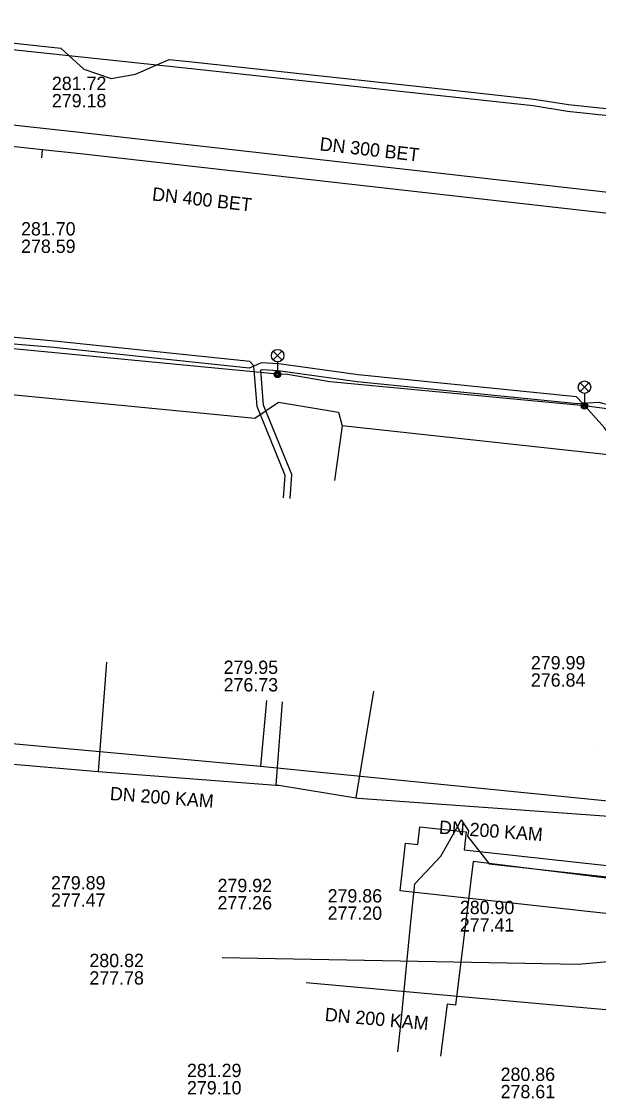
# Model space of a CAD drawing. Extents: x -595540 to -593988, y -1160850 to -1159202.
# Drawn here: x -594163 to -594128.3, y -1160405.1 to -1160340.4 of the extents above; entities that cross this region are included whole.
import ezdxf

# ---------------------------------------------------------------- set-up
doc = ezdxf.new("R2010")
doc.units = 0
for name, color, linetype in [('BVK-DESTOVA_popisy', 7, 'Continuous'), ('BVK-DESTOVA_trasa sítě', 7, 'Continuous'), ('BVK-SPLASKOVA_popisy', 7, 'Continuous'), ('BVK-SPLASKOVA_trasa sítě', 7, 'Continuous'), ('CETIN_kabel podzemní', 7, 'Continuous'), ('DESTOVA-NEPROVOZOVANA_popisy', 7, 'Continuous'), ('DESTOVA_trasa neprovozované sítě', 7, 'Continuous'), ('EON-NN_kabel', 7, 'Continuous'), ('EON-VN_kabel', 7, 'Continuous'), ('SPLASKOVA_neprovozovaná  trasa sítě', 7, 'Continuous'), ('SPLASKOVA_popisy neprovozované sítě', 7, 'Continuous'), ('TEPLARNY-TEPLOVODY_trasa sítě', 7, 'Continuous'), ('TSB_kabel VO', 7, 'Continuous'), ('TSB_kolektor', 7, 'Continuous'), ('TSB_lampy VO', 7, 'Continuous')]:
    doc.layers.add(name, color=color, linetype=linetype)

msp = doc.modelspace()

# ---------------------------------------------------------------- linework, layer by layer
at = {"layer": 'BVK-DESTOVA_trasa sítě'}
for points in [[(-594200.258, -1160343.953), (-594161.712, -1160348.118), (-594159.261, -1160348.383)], [(-594159.261, -1160348.383), (-594113.381, -1160353.552), (-594111.075, -1160353.812)]]:
    msp.add_lwpolyline(points, dxfattribs=at)
at = {"layer": 'BVK-SPLASKOVA_popisy'}
msp.add_line((-594161.151, -1160343.738), (-594161.151, -1160343.738), dxfattribs=at)
at = {"layer": 'BVK-SPLASKOVA_trasa sítě'}
for p, q in [((-594201.664, -1160342.529), (-594159.664, -1160347.043)), ((-594159.664, -1160347.043), (-594111.588, -1160352.525))]:
    msp.add_line(p, q, dxfattribs=at)
at = {"layer": 'CETIN_kabel podzemní'}
for points in [[(-594166.08, -1160362.59), (-594148.95, -1160364.25), (-594147.54, -1160363.3), (-594143.94, -1160363.89), (-594143.72, -1160364.72)], [(-594143.72, -1160364.72), (-594144.18, -1160368.01)], [(-594122.28, -1160367.25), (-594122.76, -1160367), (-594126.06, -1160366.64), (-594143.72, -1160364.72)], [(-594140.36, -1160402.34), (-594140.15, -1160400.31), (-594139.6, -1160394.73), (-594139.35, -1160392.25), (-594137.78, -1160390.59), (-594136.77, -1160388.78), (-594136.56, -1160388.4), (-594136.12, -1160389.05), (-594136.18, -1160389.38)], [(-594136.18, -1160389.38), (-594134.89, -1160391.05), (-594111.29, -1160393.65)]]:
    msp.add_lwpolyline(points, dxfattribs=at)
at = {"layer": 'DESTOVA-NEPROVOZOVANA_popisy'}
for p, q in [((-594150.835, -1160380.68), (-594150.835, -1160380.68)), ((-594128.341, -1160384.175), (-594128.341, -1160384.175)), ((-594136.641, -1160395.112), (-594136.641, -1160395.112)), ((-594158.896, -1160398.299), (-594158.896, -1160398.299))]:
    msp.add_line(p, q, dxfattribs=at)
at = {"layer": 'DESTOVA_trasa neprovozované sítě'}
for p, q in [((-594161.766, -1160348.615), (-594161.712, -1160348.118)), ((-594148.266, -1160381.224), (-594148.625, -1160385.168)), ((-594170.617, -1160383.165), (-594148.625, -1160385.168)), ((-594150.916, -1160396.669), (-594129.528, -1160397.075)), ((-594129.528, -1160397.075), (-594121.257, -1160396.305))]:
    msp.add_line(p, q, dxfattribs=at)
msp.add_lwpolyline([(-594148.625, -1160385.168), (-594127.153, -1160387.321), (-594127.103, -1160387.326), (-594126.896, -1160387.347)], dxfattribs=at)
at = {"layer": 'EON-NN_kabel'}
for points in [[(-594147.241, -1160369.046), (-594147.145, -1160367.709), (-594148.827, -1160363.565), (-594149.021, -1160361.134), (-594149.023, -1160361.115), (-594149.251, -1160360.862), (-594160.994, -1160359.622), (-594163.155, -1160359.438), (-594166.491, -1160359.103), (-594169.365, -1160359.159), (-594171.597, -1160358.624), (-594173.653, -1160358.416), (-594186.208, -1160357.128), (-594186.587, -1160357.491), (-594187.067, -1160357.949), (-594187.476, -1160358.227), (-594190.716, -1160358.712), (-594191.171, -1160359.388), (-594191.948, -1160358.623)], [(-594125.615, -1160371.46), (-594125.654, -1160370.08), (-594126.76, -1160366.414), (-594127.95, -1160364.84), (-594129.282, -1160363.365), (-594129.633, -1160362.976), (-594142.758, -1160361.658), (-594147.517, -1160361.001), (-594148.582, -1160360.935), (-594149.021, -1160361.134), (-594149.297, -1160361.259), (-594161.032, -1160360.02), (-594163.191, -1160359.836), (-594166.507, -1160359.503), (-594169.409, -1160359.559), (-594171.822, -1160358.98), (-594172.101, -1160359.186), (-594171.501, -1160359.671), (-594171.153, -1160359.817), (-594170.269, -1160360.173)], [(-594146.844, -1160369.09), (-594146.739, -1160367.645), (-594148.433, -1160363.471), (-594148.601, -1160361.383), (-594148.509, -1160361.34), (-594147.557, -1160361.399), (-594142.806, -1160362.056), (-594129.579, -1160363.383), (-594129.282, -1160363.365), (-594128.296, -1160363.306), (-594128.071, -1160363.359), (-594125.619, -1160363.934), (-594122.525, -1160364.178), (-594121.858, -1160364.267), (-594116.781, -1160364.873), (-594113.956, -1160365.403), (-594113.673, -1160365.771), (-594113.694, -1160366.183)]]:
    msp.add_lwpolyline(points, dxfattribs=at)
at = {"layer": 'EON-VN_kabel'}
for points in [[(-594175.53, -1160340.821), (-594160.129, -1160342.463), (-594154.844, -1160343.027), (-594152.581, -1160343.268), (-594137.445, -1160344.911), (-594132.229, -1160345.477), (-594130.17, -1160345.805), (-594117.513, -1160347.15), (-594116.156, -1160347.3), (-594111.599, -1160347.118), (-594110.879, -1160346.528), (-594108.757, -1160344.196), (-594108.451, -1160343.916), (-594107.489, -1160343.778), (-594106.45, -1160343.892)], [(-594175.486, -1160340.423), (-594160.609, -1160342.024)], [(-594160.609, -1160342.024), (-594160.129, -1160342.463), (-594159.238, -1160343.279), (-594157.587, -1160343.854), (-594156.124, -1160343.587), (-594154.844, -1160343.027), (-594154.105, -1160342.703)], [(-594154.105, -1160342.703), (-594152.539, -1160342.87), (-594137.401, -1160344.513), (-594132.175, -1160345.081), (-594130.118, -1160345.409), (-594117.469, -1160346.752), (-594116.142, -1160346.9), (-594111.749, -1160346.724), (-594111.155, -1160346.238), (-594109.041, -1160343.914), (-594108.631, -1160343.538), (-594107.505, -1160343.376), (-594106.405, -1160343.496)]]:
    msp.add_lwpolyline(points, dxfattribs=at)
at = {"layer": 'SPLASKOVA_neprovozovaná  trasa sítě'}
for p, q in [((-594157.861, -1160378.919), (-594158.362, -1160385.493)), ((-594141.837, -1160380.671), (-594142.886, -1160387.078)), ((-594147.311, -1160381.3), (-594147.693, -1160386.306)), ((-594165.344, -1160384.886), (-594158.372, -1160385.492)), ((-594142.76, -1160387.099), (-594125.985, -1160388.305)), ((-594145.873, -1160398.183), (-594127.218, -1160399.851))]:
    msp.add_line(p, q, dxfattribs=at)
for points in [[(-594158.372, -1160385.492), (-594158.362, -1160385.493), (-594147.693, -1160386.306), (-594147.524, -1160386.319)], [(-594147.524, -1160386.319), (-594142.886, -1160387.078), (-594142.76, -1160387.099)]]:
    msp.add_lwpolyline(points, dxfattribs=at)
at = {"layer": 'SPLASKOVA_popisy neprovozované sítě'}
for p, q in [((-594132.372, -1160378.555), (-594132.372, -1160378.555)), ((-594161.204, -1160391.781), (-594161.204, -1160391.781)), ((-594151.199, -1160391.942), (-594151.199, -1160391.942)), ((-594144.585, -1160392.565), (-594144.585, -1160392.565)), ((-594153.034, -1160403.057), (-594153.034, -1160403.057)), ((-594134.192, -1160403.291), (-594134.192, -1160403.291))]:
    msp.add_line(p, q, dxfattribs=at)
at = {"layer": 'TEPLARNY-TEPLOVODY_trasa sítě'}
msp.add_line((-594110.711, -1160394.013), (-594135.833, -1160390.904), dxfattribs=at)
msp.add_lwpolyline([(-594135.833, -1160390.904), (-594136.91, -1160399.541), (-594137.406, -1160399.479), (-594137.795, -1160402.599)], dxfattribs=at)
at = {"layer": 'TSB_kabel VO'}
msp.add_lwpolyline([(-594117.211, -1160365.36), (-594117.136, -1160364.834), (-594123.132, -1160364.332), (-594125.563, -1160364), (-594129.154, -1160363.519), (-594144.456, -1160362.069), (-594146.988, -1160361.632), (-594147.592, -1160361.623), (-594166.432, -1160359.813), (-594169.331, -1160359.432), (-594172.186, -1160359.14), (-594188.071, -1160357.059), (-594188.104, -1160356.661), (-594190.231, -1160356.457), (-594190.615, -1160356.908), (-594193.706, -1160356.908), (-594209.067, -1160355.224), (-594214.068, -1160354.634), (-594215.727, -1160354.856)], dxfattribs=at)
at = {"layer": 'TSB_kolektor'}
msp.add_lwpolyline([(-594111.895, -1160395.786), (-594140.223, -1160392.667), (-594139.908, -1160389.805), (-594139.17, -1160389.886), (-594139.05, -1160388.81), (-594136.267, -1160389.122), (-594136.387, -1160390.192), (-594111.579, -1160392.923)], close=True, dxfattribs=at)
at = {"layer": 'TSB_lampy VO'}
for p, q in [((-594147.857, -1160360.763), (-594147.327, -1160360.233)), ((-594147.857, -1160360.233), (-594147.327, -1160360.763)), ((-594147.857, -1160360.763), (-594147.327, -1160360.233)), ((-594147.857, -1160360.233), (-594147.327, -1160360.763)), ((-594147.592, -1160360.873), (-594147.592, -1160361.623)), ((-594147.592, -1160360.873), (-594147.592, -1160361.623)), ((-594129.419, -1160362.659), (-594128.889, -1160362.129)), ((-594129.419, -1160362.129), (-594128.889, -1160362.659)), ((-594129.419, -1160362.659), (-594128.889, -1160362.129)), ((-594129.419, -1160362.129), (-594128.889, -1160362.659)), ((-594129.154, -1160362.769), (-594129.154, -1160363.519)), ((-594129.154, -1160362.769), (-594129.154, -1160363.519))]:
    msp.add_line(p, q, dxfattribs=at)
for centre, radius in [((-594147.592, -1160360.498), 0.375), ((-594147.592, -1160360.498), 0.375), ((-594147.592, -1160361.623), 0.2), ((-594147.592, -1160361.623), 0.2), ((-594147.592, -1160361.623), 0.145), ((-594147.592, -1160361.623), 0.145), ((-594147.592, -1160361.623), 0.0876), ((-594147.592, -1160361.623), 0.0876), ((-594129.154, -1160362.394), 0.375), ((-594129.154, -1160362.394), 0.375), ((-594129.154, -1160363.519), 0.2), ((-594129.154, -1160363.519), 0.2), ((-594129.154, -1160363.519), 0.145), ((-594129.154, -1160363.519), 0.145), ((-594129.154, -1160363.519), 0.0876), ((-594129.154, -1160363.519), 0.0876)]:
    msp.add_circle(centre, radius, dxfattribs=at)

# ---------------------------------------------------------------- texts
at = {"layer": 'BVK-DESTOVA_popisy'}
msp.add_text('DN 400 BET', height=0.8, rotation=353.57226, dxfattribs=at).set_placement((-594155.158, -1160351.17))
for s, p in [('281.70', (-594163.002, -1160353.279)), ('278.59', (-594163.002, -1160354.329))]:
    msp.add_text(s, height=0.8, dxfattribs=at).set_placement(p)
at = {"layer": 'BVK-SPLASKOVA_popisy'}
for s, p in [('281.72', (-594161.151, -1160344.538)), ('279.18', (-594161.151, -1160345.578))]:
    msp.add_text(s, height=0.8, dxfattribs=at).set_placement(p)
msp.add_text('DN 300 BET', height=0.8, rotation=353.51496, dxfattribs=at).set_placement((-594145.093, -1160348.163))
at = {"layer": 'DESTOVA-NEPROVOZOVANA_popisy'}
for s, p in [('279.95', (-594150.835, -1160379.63)), ('276.73', (-594150.835, -1160380.68)), ('280.90', (-594136.641, -1160394.062)), ('277.41', (-594136.641, -1160395.112)), ('280.82', (-594158.896, -1160397.249)), ('277.78', (-594158.896, -1160398.299))]:
    msp.add_text(s, height=0.8, dxfattribs=at).set_placement(p)
at = {"layer": 'SPLASKOVA_popisy neprovozované sítě'}
for s, p in [('279.99', (-594132.372, -1160379.355)), ('276.84', (-594132.372, -1160380.395)), ('279.89', (-594161.204, -1160392.581)), ('279.92', (-594151.199, -1160392.742)), ('279.86', (-594144.585, -1160393.365)), ('277.47', (-594161.204, -1160393.621)), ('277.26', (-594151.199, -1160393.782)), ('277.20', (-594144.585, -1160394.405)), ('281.29', (-594153.034, -1160403.857)), ('280.86', (-594134.192, -1160404.091)), ('279.10', (-594153.034, -1160404.897)), ('278.61', (-594134.192, -1160405.131))]:
    msp.add_text(s, height=0.8, dxfattribs=at).set_placement(p)
for rotation, p in [(355.64047, (-594157.687, -1160387.203)), (355.88793, (-594137.917, -1160389.228)), (354.8906, (-594144.779, -1160400.482))]:
    msp.add_text('DN 200 KAM', height=0.8, rotation=rotation, dxfattribs=at).set_placement(p)

doc.saveas('drawing.dxf')
